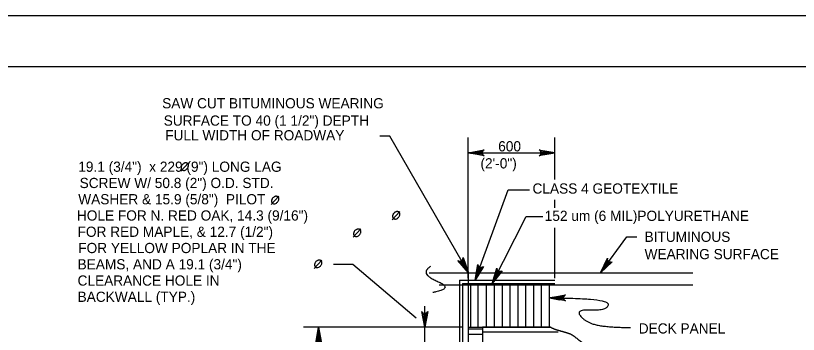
# Model space of a CAD drawing. Extents: x 638263 to 640360, y 293683 to 298655.
# Drawn here: x 639520.4 to 639750.2, y 298341.8 to 298435.5 of the extents above; entities that cross this region are included whole.
import ezdxf

# ---------------------------------------------------------------- set-up
doc = ezdxf.new("R2010")
doc.units = 0
for name, color, linetype in [('2', 7, 'Continuous'), ('3', 7, 'Continuous'), ('4', 7, 'Continuous'), ('5', 7, 'Continuous'), ('7', 7, 'Continuous'), ('PLT-BNDY', 7, 'Continuous')]:
    doc.layers.add(name, color=color, linetype=linetype)

msp = doc.modelspace()

# ---------------------------------------------------------------- linework, layer by layer
at = {"layer": '2'}
msp.add_line((639316.46, 298420.46), (640102.46, 298420.46), dxfattribs=at)
at = {"layer": '3'}
for p, q in [((639653.3, 298358.25), (639653.3, 298399.61)), ((639678.75, 298387.29), (639678.75, 298399.61)), ((639653.3, 298395.11), (639678.75, 298395.11)), ((639664.97, 298384.25), (639671.23, 298384.25)), ((639678.75, 298379), (639678.75, 298381.32)), ((639670.28, 298376.41), (639675.23, 298376.41)), ((639678.75, 298358.25), (639678.75, 298373.06)), ((639692.07, 298359.87), (639699.82, 298370.44)), ((639699.82, 298370.44), (639702.77, 298370.44)), ((639619.43, 298362.33), (639613.68, 298362.33)), ((639638.04, 298346.48), (639619.43, 298362.33)), ((639640.53, 298334.32), (639640.53, 298350.05)), ((639651.76, 298343.84), (639604.93, 298343.84)), ((639609.36, 298261.88), (639609.36, 298343.84))]:
    msp.add_line(p, q, dxfattribs=at)
for points in [[(639653.3, 298395.11), (639657.96, 298395.99), (639657.6, 298395.74), (639657.42, 298395.42), (639657.36, 298395.11), (639657.42, 298394.8), (639657.6, 298394.49), (639657.96, 298394.24), (639653.3, 298395.11), (639657.6, 298394.49), (639657.42, 298394.8), (639653.3, 298395.11), (639657.36, 298395.11), (639657.42, 298395.42), (639653.3, 298395.11), (639657.6, 298395.74)], [(639678.75, 298395.11), (639674.09, 298394.24), (639674.45, 298394.49), (639674.63, 298394.8), (639674.69, 298395.11), (639674.63, 298395.42), (639674.45, 298395.74), (639674.09, 298395.99), (639678.75, 298395.11), (639674.45, 298395.74), (639674.63, 298395.42), (639678.75, 298395.11), (639674.69, 298395.11), (639674.63, 298394.8), (639678.75, 298395.11), (639674.45, 298394.49)], [(639655.33, 298357.65), (639664.97, 298384.25)], [(639660.34, 298356.69), (639670.28, 298376.41)], [(639692.07, 298359.87), (639694.12, 298364.14), (639694.11, 298363.7), (639694.25, 298363.37), (639694.47, 298363.14), (639694.75, 298363), (639695.11, 298362.96), (639695.53, 298363.11), (639692.07, 298359.87), (639695.11, 298362.96), (639694.75, 298363), (639692.07, 298359.87), (639694.47, 298363.14), (639694.25, 298363.37), (639692.07, 298359.87), (639694.11, 298363.7)], [(639655.33, 298357.65), (639656.1, 298362.33), (639656.21, 298361.91), (639656.44, 298361.63), (639656.71, 298361.47), (639657.03, 298361.42), (639657.38, 298361.49), (639657.74, 298361.74), (639655.33, 298357.65), (639657.38, 298361.49), (639657.03, 298361.42), (639655.33, 298357.65), (639656.71, 298361.47), (639656.44, 298361.63), (639655.33, 298357.65), (639656.21, 298361.91)], [(639660.34, 298356.69), (639661.66, 298361.24), (639661.72, 298360.81), (639661.91, 298360.51), (639662.17, 298360.32), (639662.47, 298360.22), (639662.83, 298360.25), (639663.22, 298360.46), (639660.34, 298356.69), (639662.83, 298360.25), (639662.47, 298360.22), (639660.34, 298356.69), (639662.17, 298360.32), (639661.91, 298360.51), (639660.34, 298356.69), (639661.72, 298360.81)], [(639677.14, 298352.47), (639681.8, 298353.34), (639681.44, 298353.09), (639681.26, 298352.78), (639681.2, 298352.47), (639681.26, 298352.16), (639681.44, 298351.84), (639681.8, 298351.6), (639677.14, 298352.47), (639681.44, 298351.84), (639681.26, 298352.16), (639677.14, 298352.47), (639681.2, 298352.47), (639681.26, 298352.78), (639677.14, 298352.47), (639681.44, 298353.09)], [(639640.53, 298343.84), (639639.66, 298348.5), (639639.9, 298348.14), (639640.22, 298347.95), (639640.53, 298347.9), (639640.84, 298347.95), (639641.15, 298348.14), (639641.4, 298348.5), (639640.53, 298343.84), (639641.15, 298348.14), (639640.84, 298347.95), (639640.53, 298343.84), (639640.53, 298347.9), (639640.22, 298347.95), (639640.53, 298343.84), (639639.9, 298348.14)], [(639609.36, 298343.84), (639610.23, 298339.18), (639609.98, 298339.54), (639609.67, 298339.72), (639609.36, 298339.77), (639609.05, 298339.72), (639608.73, 298339.54), (639608.49, 298339.18), (639609.36, 298343.84), (639608.73, 298339.54), (639609.05, 298339.72), (639609.36, 298343.84), (639609.36, 298339.77), (639609.67, 298339.72), (639609.36, 298343.84), (639609.98, 298339.54)]]:
    msp.add_lwpolyline(points, dxfattribs=at)
for points in [[(639656.3, 298395.61), (639656.3, 298394.61), (639653.3, 298395.11)], [(639675.75, 298395.61), (639675.75, 298394.61), (639678.75, 298395.11)], [(639694.21, 298361.96), (639693.41, 298362.54), (639692.06, 298359.87)], [(639655.33, 298357.65), (639656.59, 298360.39), (639656.11, 298360.56)], [(639660.34, 298356.69), (639661.91, 298359.26), (639661.46, 298359.48)], [(639680.09, 298351.93), (639680.1, 298352.92), (639677.14, 298352.47)]]:
    msp.add_lwpolyline(points, close=True, dxfattribs=at)
msp.add_open_spline([(639677.14, 298352.47), (639694.68, 298352.47), (639694.08, 298348.58), (639684.51, 298349.18), (639688.1, 298344.99), (639695.27, 298343.79), (639700.95, 298343.79)], degree=2, dxfattribs=at)
at = {"layer": '4'}
for p, q in [((639568.89, 298389.74), (639571.13, 298392.2)), ((639595.46, 298379.94), (639597.7, 298382.4)), ((639630.99, 298375.46), (639633.23, 298377.91)), ((639619.54, 298370.31), (639621.78, 298372.76)), ((639608.08, 298361.17), (639610.32, 298363.62))]:
    msp.add_line(p, q, dxfattribs=at)
for points in [[(639570.9, 298391.95), (639570.72, 298392.09), (639570.55, 298392.14), (639570.33, 298392.16), (639570.2, 298392.16), (639569.99, 298392.11), (639569.79, 298392.02), (639569.66, 298391.94), (639569.39, 298391.73), (639569.18, 298391.46), (639569.06, 298391.21), (639568.99, 298390.97), (639568.96, 298390.76), (639568.99, 298390.57), (639569.08, 298390.31), (639569.17, 298390.17), (639569.36, 298390.03), (639569.65, 298389.96), (639569.98, 298389.97), (639570.4, 298390.16), (639570.71, 298390.42), (639570.94, 298390.74), (639571.09, 298391.07), (639571.14, 298391.44), (639571.07, 298391.67), (639570.91, 298391.95)], [(639597.47, 298382.15), (639597.29, 298382.29), (639597.12, 298382.34), (639596.9, 298382.36), (639596.77, 298382.36), (639596.56, 298382.31), (639596.36, 298382.22), (639596.22, 298382.14), (639595.96, 298381.93), (639595.75, 298381.66), (639595.63, 298381.41), (639595.55, 298381.17), (639595.53, 298380.96), (639595.55, 298380.77), (639595.64, 298380.51), (639595.74, 298380.37), (639595.93, 298380.23), (639596.22, 298380.16), (639596.55, 298380.17), (639596.97, 298380.36), (639597.27, 298380.62), (639597.5, 298380.94), (639597.65, 298381.27), (639597.7, 298381.64), (639597.64, 298381.87), (639597.48, 298382.15)], [(639633, 298377.67), (639632.82, 298377.8), (639632.65, 298377.85), (639632.43, 298377.87), (639632.3, 298377.87), (639632.09, 298377.82), (639631.89, 298377.73), (639631.75, 298377.65), (639631.49, 298377.44), (639631.28, 298377.17), (639631.16, 298376.92), (639631.08, 298376.69), (639631.06, 298376.47), (639631.08, 298376.29), (639631.18, 298376.02), (639631.27, 298375.89), (639631.46, 298375.74), (639631.75, 298375.67), (639632.08, 298375.68), (639632.5, 298375.87), (639632.8, 298376.14), (639633.03, 298376.45), (639633.18, 298376.79), (639633.23, 298377.15), (639633.17, 298377.39), (639633.01, 298377.67)], [(639621.54, 298372.52), (639621.37, 298372.65), (639621.19, 298372.7), (639620.98, 298372.72), (639620.85, 298372.72), (639620.63, 298372.67), (639620.43, 298372.58), (639620.3, 298372.5), (639620.03, 298372.29), (639619.83, 298372.02), (639619.7, 298371.77), (639619.63, 298371.54), (639619.6, 298371.32), (639619.63, 298371.14), (639619.72, 298370.87), (639619.81, 298370.74), (639620, 298370.59), (639620.29, 298370.52), (639620.63, 298370.53), (639621.04, 298370.72), (639621.35, 298370.99), (639621.58, 298371.3), (639621.73, 298371.64), (639621.78, 298372), (639621.71, 298372.24), (639621.55, 298372.52)], [(639610.09, 298363.38), (639609.91, 298363.52), (639609.74, 298363.57), (639609.52, 298363.59), (639609.39, 298363.59), (639609.18, 298363.54), (639608.98, 298363.45), (639608.84, 298363.37), (639608.58, 298363.16), (639608.37, 298362.89), (639608.24, 298362.64), (639608.17, 298362.4), (639608.15, 298362.19), (639608.17, 298362), (639608.26, 298361.74), (639608.36, 298361.6), (639608.55, 298361.46), (639608.84, 298361.39), (639609.17, 298361.4), (639609.59, 298361.59), (639609.89, 298361.85), (639610.12, 298362.17), (639610.27, 298362.5), (639610.32, 298362.87), (639610.26, 298363.1), (639610.1, 298363.38)]]:
    msp.add_spline(points, degree=3, dxfattribs=at)
at = {"layer": '5'}
for p, q in [((639630.3, 298400.03), (639627.34, 298400.03)), ((639653.33, 298359.87), (639630.3, 298400.03)), ((639641.78, 298359.87), (639719.2, 298359.87)), ((639653.3, 298359.87), (639653.3, 298261.88)), ((639650.68, 298357.65), (639678.75, 298357.65)), ((639650.68, 298357.65), (639650.68, 298259.26)), ((639654.07, 298356.25), (639644.71, 298356.25)), ((639651.61, 298356.69), (639678.75, 298356.69)), ((639651.61, 298356.69), (639651.61, 298260.25)), ((639719.2, 298356.25), (639653.3, 298356.25)), ((639653.3, 298343.84), (639677.47, 298343.84)), ((639657.44, 298343.84), (639657.44, 298261.88))]:
    msp.add_line(p, q, dxfattribs=at)
for points in [[(639653.33, 298359.87), (639650.25, 298363.47), (639650.64, 298363.29), (639651.01, 298363.28), (639651.3, 298363.39), (639651.55, 298363.59), (639651.73, 298363.91), (639651.76, 298364.34), (639653.33, 298359.87), (639651.73, 298363.91), (639651.55, 298363.59), (639653.33, 298359.87), (639651.3, 298363.39), (639651.01, 298363.28), (639653.33, 298359.87), (639650.64, 298363.29)], [(639677.47, 298343.84), (639677.06, 298343.84), (639657.44, 298343.84), (639657.44, 298279.74)]]:
    msp.add_lwpolyline(points, dxfattribs=at)
msp.add_open_spline([(639642.2, 298361.68), (639638.84, 298359.66), (639649.38, 298355.2), (639642.85, 298354.06)], degree=2, dxfattribs=at)
at = {"layer": '7'}
for p, q in [((639654.07, 298343.84), (639654.07, 298356.25)), ((639656.18, 298343.84), (639656.18, 298356.25)), ((639658.69, 298343.84), (639658.69, 298356.25)), ((639660.99, 298343.84), (639660.99, 298356.25)), ((639663.3, 298343.84), (639663.3, 298356.25)), ((639665.61, 298343.84), (639665.61, 298356.25)), ((639667.91, 298343.84), (639667.91, 298356.25)), ((639670.22, 298343.84), (639670.22, 298356.25)), ((639672.53, 298343.84), (639672.53, 298356.25)), ((639674.84, 298343.84), (639674.84, 298356.25)), ((639677.14, 298343.84), (639677.14, 298356.25)), ((639653.3, 298343.84), (639653.3, 298343.84)), ((639653.3, 298343.41), (639657.44, 298343.41)), ((639657.44, 298343.84), (639657.44, 298343.84)), ((639653.3, 298341.85), (639657.44, 298341.85)), ((639657.44, 298342.55), (639679.73, 298342.55))]:
    msp.add_line(p, q, dxfattribs=at)
msp.add_open_spline([(639708.68, 298300), (639708.77, 298304.63), (639708.63, 298316.07), (639707.79, 298317.95), (639706.53, 298319.75), (639704.94, 298321.47), (639703.12, 298323.13), (639701.16, 298324.75), (639699.18, 298326.33), (639697.25, 298327.88), (639695.49, 298329.43), (639693.97, 298330.96), (639692.66, 298332.47), (639691.51, 298333.94), (639690.46, 298335.32), (639689.48, 298336.61), (639688.5, 298337.77), (639687.47, 298338.77), (639686.35, 298339.61), (639683.87, 298341.6), (639682.53, 298342.09), (639681.19, 298342.49), (639679.89, 298342.85), (639678.72, 298343.21), (639677.74, 298343.63), (639677.42, 298343.88)], degree=2, dxfattribs=at)
at = {"layer": 'PLT-BNDY'}
msp.add_lwpolyline([(639276.46, 298435.46), (640117.46, 298435.46), (640117.46, 297841.46), (639276.46, 297841.46)], close=True, dxfattribs=at)

# ---------------------------------------------------------------- texts
at = {"layer": '3'}
for s, p in [('SAW CUT BITUMINOUS WEARING', (639563.42, 298408.2)), ('SURFACE TO 40 (1 1/2") DEPTH', (639563.87, 298403.11)), ('FULL WIDTH OF ROADWAY', (639564.32, 298398.79)), ('600', (639662.08, 298395.55)), ('19.1 (3/4")  x 229 (9") LONG LAG ', (639538.79, 298389.55)), ('(2\'-0")', (639656.87, 298390.55)), ('SCREW W/ 50.8 (2") O.D. STD. ', (639539.19, 298384.77)), ('CLASS 4 GEOTEXTILE', (639672.15, 298383.14)), ('WASHER & 15.9 (5/8")  PILOT ', (639538.79, 298379.99)), ('HOLE FOR N. RED OAK, 14.3 (9/16")  ', (639538.39, 298375.21)), ('152 um (6 MIL)POLYURETHANE', (639675.74, 298375.11)), ('FOR RED MAPLE, & 12.7 (1/2")  ', (639538.59, 298370.43)), ('BITUMINOUS', (639705.05, 298368.95)), ('FOR YELLOW POPLAR IN THE', (639538.79, 298365.65)), ('WEARING SURFACE', (639705.05, 298363.86)), ('BEAMS, AND A 19.1 (3/4") ', (639538.59, 298360.87)), ('CLEARANCE HOLE IN', (639538.59, 298356.09)), ('BACKWALL (TYP.)', (639538.59, 298351.31)), ('DECK PANEL', (639703.34, 298342.01))]:
    msp.add_text(s, height=3, dxfattribs=at).set_placement(p)

doc.saveas('drawing.dxf')
